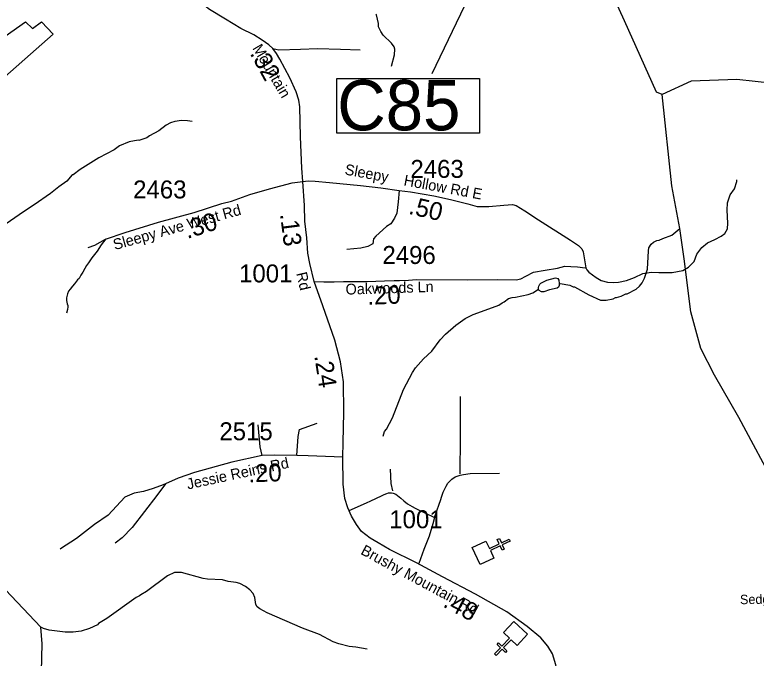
# Model space of a CAD drawing. Extents: x 1248224 to 1454986, y 825081 to 985870.
# Drawn here: x 1365485 to 1370650, y 868789 to 873272 of the extents above; entities that cross this region are included whole.
import ezdxf

# ---------------------------------------------------------------- set-up
doc = ezdxf.new("R2010")
doc.units = 0
for name, color, linetype in [('Exist Boundary Political City Limit New', 7, 'Continuous'), ('Exist Cultural Church CELL', 7, 'Continuous'), ('Exist Hydrographic Creek Single Shore', 7, 'Continuous'), ('Exist Hydrographic Misc Water Feature', 7, 'Continuous'), ('Exist Road Non-System Type 51', 7, 'Continuous'), ('Exist Road Primary US Structure Culvert Number Label', 7, 'Continuous'), ('Exist Road Secondary Mileage Hundredths English Label', 7, 'Continuous'), ('Exist Road Secondary Type 51 Attributed', 7, 'Continuous'), ('Exist Road Secondary Type 51 Label', 7, 'Continuous'), ('Exist Road Secondary Type 51 Number Label', 7, 'Continuous'), ('Map Preparation Boundary City Limit Buffer Line', 7, 'Continuous')]:
    doc.layers.add(name, color=color, linetype=linetype)

msp = doc.modelspace()

# ---------------------------------------------------------------- linework, layer by layer
at = {"layer": 'Exist Boundary Political City Limit New'}
msp.add_lwpolyline([(1365374.6, 873096.2), (1365558.9, 873223.7), (1365608.7, 873176.6), (1365670, 873224.1), (1365752.1, 873136.4), (1365293.3, 872735.2)], dxfattribs=at)
at = {"layer": 'Exist Cultural Church CELL'}
for points in [[(1368766.9, 869604.9), (1368791.3, 869553.5), (1368860.1, 869586.1), (1368846.4, 869615), (1368860.9, 869621.8), (1368874.6, 869592.9), (1368928.9, 869618.7), (1368935.8, 869604.2), (1368881.4, 869578.4), (1368895.1, 869549.5), (1368880.7, 869542.7), (1368867, 869571.6), (1368798.2, 869539), (1368822.8, 869486.9), (1368726.6, 869441.3), (1368670.7, 869559.3)], [(1368984.1, 868878.4), (1368942.7, 868917.5), (1368890.3, 868862.3), (1368913.5, 868840.3), (1368902.5, 868828.7), (1368879.3, 868850.8), (1368837.9, 868807.1), (1368826.2, 868818.2), (1368867.7, 868861.8), (1368844.5, 868883.8), (1368855.5, 868895.4), (1368878.7, 868873.4), (1368931.1, 868928.6), (1368889.4, 868968.4), (1368962.7, 869045.5), (1369057.4, 868955.6)]]:
    msp.add_lwpolyline(points, close=True, dxfattribs=at)
at = {"layer": 'Exist Hydrographic Creek Single Shore'}
msp.add_lwpolyline([(1369995.5, 872715.8), (1369954.5, 872733.1), (1369731.5, 873230), (1369644.5, 873425.4)], dxfattribs=at)
at = {"layer": 'Exist Hydrographic Misc Water Feature'}
for points in [[(1368109.2, 872912.9), (1368130.9, 872992.5), (1368131.8, 873032.5), (1368128.2, 873048.6), (1368108.8, 873075), (1368052, 873130.3), (1368034.5, 873154.7), (1368019.3, 873187), (1368017.6, 873203.1), (1368019.8, 873211), (1368005.1, 873271.4), (1368000.8, 873275.3)], [(1372533.5, 872494.1), (1371790.5, 872433.5), (1371362.5, 872694.9), (1371131.5, 872798), (1370897.5, 872779.8), (1370514.5, 872820.3), (1370197.5, 872810.2), (1369995.5, 872715.8)], [(1370195.5, 871201.7), (1370148.7, 871571.8), (1370118.2, 871782.4), (1370062.2, 872079.5), (1369995.5, 872715.8)], [(1366720.6, 872528.8), (1366688.7, 872533.5), (1366646.7, 872534.4), (1366600.6, 872527.4), (1366570.4, 872518.2), (1366538.1, 872502.9), (1366489.2, 872464), (1366422.3, 872427.6), (1366404.1, 872413.9), (1366349.7, 872397.2), (1366345, 872399.3), (1366281.1, 872387.9), (1366214.8, 872358.1), (1366176.3, 872331.2), (1366071, 872275.6), (1365939.2, 872194.6), (1365892.4, 872157.6), (1365884.3, 872155.9), (1365847.3, 872112.7), (1365790.4, 872074), (1365733.4, 872027.3), (1365619.6, 871948), (1365544.6, 871899.7), (1365424.7, 871814.4)], [(1369277.3, 871398.6), (1369283.7, 871400.2), (1369351.4, 871388.6), (1369375.2, 871376.1), (1369383.2, 871375.9), (1369483.9, 871321.5), (1369565, 871283.7), (1369605, 871282.8), (1369653.3, 871293.6), (1369669.5, 871301.3), (1369677.5, 871301.1), (1369709.7, 871312.4), (1369742.1, 871327.7), (1369750.1, 871327.5), (1369814.8, 871360), (1369837.3, 871381.5), (1369855.8, 871405.1), (1369872.5, 871436.7), (1369893.9, 871500.1), (1369898.8, 871628.1), (1369903.2, 871648), (1369917.7, 871673.6), (1369934, 871687.2), (1369958.3, 871698.7), (1369974.4, 871702.3), (1369998.6, 871713.8), (1370063.1, 871736.3), (1370118.2, 871782.4)], [(1369132.3, 871359.4), (1369134.1, 871370.9), (1369136.6, 871380.9), (1369143.9, 871393.9), (1369149.7, 871401.2), (1369192.2, 871422.2), (1369252.5, 871438.8), (1369268.4, 871434.5), (1369275.5, 871422.7), (1369277.3, 871398.6)], [(1369277.3, 871398.6), (1369277.8, 871386.9), (1369273.6, 871373.1), (1369262.9, 871366.6), (1369210.7, 871355.8), (1369170.3, 871340.7), (1369154.3, 871341.1), (1369138.5, 871351.5), (1369132.3, 871359.4)], [(1368838.1, 871241.6), (1368856.3, 871247.9), (1368880.7, 871265.3), (1368894.8, 871271), (1368925.3, 871294.4), (1368949.5, 871301.7), (1368973.5, 871303.3), (1369061.9, 871323.2), (1369094.2, 871334.4), (1369132.3, 871359.4)], [(1365477.5, 868250.1), (1365632.4, 868480.1), (1365668.5, 868597.5), (1365674.5, 868889.5), (1365665.7, 869004.6), (1365253.5, 869439.7), (1365040.4, 869627.8), (1364895.5, 869863.7), (1364921.4, 870280.2), (1365032.4, 870379.8), (1365031.4, 870727.7), (1365067.4, 870855.1), (1365062.5, 870986.5), (1364936.5, 871317.3)], [(1368050.9, 870336.4), (1368061.5, 870368.8), (1368073.8, 870384.4), (1368115.6, 870463.4), (1368192.1, 870661.6), (1368254.9, 870780.1), (1368275.6, 870811.6), (1368333, 870874.2), (1368390.3, 870928.9), (1368448.1, 871007.5), (1368484.9, 871046.6), (1368556.4, 871108.9), (1368621.5, 871155.3), (1368678.1, 871183.9), (1368838.1, 871241.6)], [(1371252.6, 868833.3), (1371244.9, 868996.4), (1371231, 869058.1), (1370877.5, 869631.9), (1370801.6, 869958.5), (1370529.6, 870466.2), (1370360.5, 870761.8), (1370264.5, 870947.5), (1370195.5, 871201.7)], [(1367940.7, 868850.9), (1367861.6, 868865.1), (1367813.8, 868870.3), (1367742.1, 868887.9), (1367702.4, 868902.9), (1367607.6, 868953.1), (1367488.6, 868998), (1367242.9, 869105.8), (1367191.5, 869133), (1367173.9, 869147.5), (1367164.3, 869163.7), (1367157.3, 869211.9), (1367145.9, 869240.1), (1367122.5, 869264.7), (1367091.1, 869289.4), (1367051.5, 869310.3), (1367027.7, 869316.9), (1366971.8, 869324.3), (1366932, 869335.2), (1366828.1, 869339.6), (1366796.2, 869344.5), (1366645.2, 869386.1), (1366597.1, 869385.2), (1366548.6, 869362.3), (1366402.1, 869253.8), (1366361.6, 869230.9), (1366353.4, 869223), (1366329.1, 869211.6), (1366125.7, 869064.5), (1366068.9, 869029.8), (1366060.7, 869022), (1366004.1, 868995.4), (1365947.7, 868976.7), (1365891.5, 868970), (1365835.4, 868969.4), (1365723.8, 868984.1), (1365684, 868994.9), (1365665.7, 869004.6)]]:
    msp.add_lwpolyline(points, dxfattribs=at)
at = {"layer": 'Exist Road Non-System Type 51'}
for points in [[(1367283.6, 873036.4), (1367324.4, 873028.8), (1367475.2, 873032.9), (1367593.7, 873036), (1367754.9, 873031.9), (1367890, 873028.8)], [(1369873.6, 871472.7), (1369920, 871477.5), (1369971.1, 871475.6), (1370064.1, 871475.6), (1370138.9, 871490.2), (1370179, 871514), (1370217.3, 871552.3), (1370235.6, 871603.4), (1370272, 871650.8), (1370310.3, 871681.9), (1370361.4, 871705.6), (1370405.2, 871729.3), (1370432.5, 871747.6), (1370450.8, 871780.4), (1370452.6, 871820.6), (1370448.9, 871910), (1370450.8, 871962.9), (1370469, 872017.7), (1370498.1, 872058.6), (1370516.3, 872111.5), (1370516.3, 872121.1)], [(1368161.5, 872048.1), (1368154.6, 871967.6), (1368145.5, 871889.1), (1368130.9, 871854.4), (1368105.4, 871816.1), (1368074.4, 871797.8), (1367999.6, 871730.3), (1367983.2, 871710.2), (1367979.6, 871675.6)], [(1366117.8, 871710.4), (1366086.9, 871669), (1366058, 871625.6), (1366021.1, 871578.3), (1365998.3, 871542.7), (1365984, 871525), (1365973.6, 871505.2), (1365959, 871479.5), (1365944.6, 871457.7), (1365932.1, 871434), (1365921.9, 871424.2), (1365901.3, 871396.6), (1365887, 871380.8), (1365870.6, 871359.2), (1365858.3, 871345.4), (1365851.9, 871327.5), (1365847.6, 871309.6), (1365844.7, 871298.7), (1365844.6, 871290.7), (1365844.4, 871280.7), (1365846.1, 871268.7), (1365849.9, 871258.6), (1365853.7, 871246.5), (1365853.5, 871236.5), (1365851.1, 871218.5), (1365844.6, 871192.7)], [(1367979.6, 871675.6), (1367944.9, 871657.3), (1367895.7, 871646.4), (1367797.2, 871637.2)], [(1368640.5, 871425.3), (1368845.4, 871427.9), (1368976.7, 871424.2), (1369011.3, 871431.5), (1369044.2, 871449.8), (1369098.9, 871479), (1369179.1, 871491.7), (1369264.8, 871506.3), (1369315.9, 871520.9), (1369357.8, 871517.3), (1369405.3, 871515.5), (1369457.8, 871509.2)], [(1368587.2, 870073.7), (1368589.2, 870328), (1368589.2, 870611.6)], [(1367208.3, 870200.1), (1367194.3, 870262.2), (1367179.3, 870415.5)], [(1367449.6, 870202.1), (1367458.6, 870334.3), (1367467.6, 870382.4), (1367590.7, 870427.5)], [(1368118.1, 869954.4), (1368106.4, 870005.2), (1368102.5, 870105)], [(1366736, 870082.1), (1366623.7, 870042.8), (1366533.6, 870003.7), (1366518.5, 869997.7)], [(1368407.9, 869769.6), (1368441.8, 869861), (1368450.3, 869886.8), (1368460.9, 869918.6), (1368469.5, 869946.5), (1368490.4, 869988.1), (1368502.8, 870007.8), (1368519.1, 870025.5), (1368529.4, 870037.3), (1368551.7, 870052.9), (1368588, 870064.1), (1368610.1, 870069.7), (1368658.2, 870074.7), (1368862.4, 870078.7)], [(1366518.5, 869997.7), (1366449.5, 869970.7), (1366380.4, 869949.6), (1366317.3, 869937.6), (1366251.2, 869910.5), (1366134.1, 869784.3), (1366041, 869721.2), (1365914.9, 869622), (1365803.7, 869549.9), (1365801.8, 869549)], [(1366533.6, 870003.7), (1366473.5, 869922.6), (1366389.4, 869811.4), (1366302.3, 869700.2), (1366233.2, 869628), (1366184.6, 869590.6)], [(1367814.5, 869817.5), (1367935.7, 869871.1), (1367966, 869884.5), (1368038.7, 869919.1), (1368058.9, 869928.7), (1368077.1, 869936.3), (1368087.2, 869940.1), (1368097.2, 869941.9), (1368109.2, 869941.7), (1368121.2, 869939.4), (1368139, 869931.1), (1368174.5, 869904.3), (1368196.1, 869885.9), (1368221.7, 869865.4), (1368253.3, 869844.7), (1368273.1, 869834.3), (1368407.9, 869769.6)], [(1368407.9, 869769.6), (1368397, 869725.8), (1368371.3, 869640.2), (1368333.4, 869546.9), (1368299.4, 869447.6)]]:
    msp.add_lwpolyline(points, dxfattribs=at)
at = {"layer": 'Exist Road Primary US Structure Culvert Number Label'}
msp.add_line((1368895.9, 873918.4), (1368389.4, 872860.6), dxfattribs=at)
msp.add_lwpolyline([(1367727.8, 872827.1), (1368723.2, 872827.1), (1368723.2, 872447.2), (1367727.8, 872447.2)], close=True, dxfattribs=at)
at = {"layer": 'Exist Road Secondary Type 51 Attributed'}
for points in [[(1367490.9, 872109.4), (1367485.3, 872203.4), (1367475.3, 872422), (1367469.6, 872631.4), (1367463.9, 872677), (1367445.4, 872735.4), (1367401.7, 872832.7), (1367330.6, 872962.3), (1367307.8, 873002.2), (1367283.6, 873036.4), (1367255.1, 873062), (1367208.2, 873094.8), (1367149.8, 873131.8), (1367060.1, 873177.4), (1366952, 873241.5), (1366840.9, 873309.9), (1366779.7, 873355.5), (1366669.2, 873443.7)], [(1365996.3, 871650), (1366042.3, 871666.9), (1366115.7, 871708.6), (1366252.8, 871755.1), (1366485.4, 871826.2), (1366735.1, 871894.8), (1366926, 871956), (1366994.6, 871973.2), (1367121.9, 872019.7), (1367258.9, 872058.9), (1367418.1, 872100.6), (1367490.9, 872109.4)], [(1367490.9, 872109.4), (1367528.7, 872115.5), (1367577.6, 872113), (1367676.8, 872103.2), (1367893.4, 872082.4), (1368034.2, 872065.2), (1368161.5, 872048.1), (1368241.1, 872038.3), (1368404.5, 872011.5), (1368520.8, 871985.7), (1368642, 871953.9), (1368706.9, 871936.7), (1368786.4, 871935.5), (1368892.9, 871945.3), (1368952.4, 871949), (1368978.1, 871944.1), (1369039.3, 871906.1), (1369133.5, 871843.6), (1369357.5, 871701.5), (1369413.3, 871665.2), (1369435.4, 871641.9), (1369443.9, 871619.9), (1369456.2, 871551.3), (1369462.3, 871509.6), (1369469.6, 871494.9), (1369483.1, 871477.8), (1369534.5, 871442.3), (1369569.6, 871420.9), (1369614.9, 871408.7), (1369652.9, 871406.2), (1369690.8, 871409.9), (1369747.1, 871419.7), (1369803.4, 871441.7), (1369859.7, 871469.9), (1369873.6, 871472.7)], [(1367570.7, 871413), (1367539.1, 871539.9), (1367526.9, 871611), (1367519.5, 871718.8), (1367504.9, 871833.9), (1367502.4, 871944.2), (1367490.9, 872109.4)], [(1367570.7, 871413), (1367636.7, 871411.7), (1367708.8, 871412.3), (1367774.8, 871412.9), (1367826.9, 871413.9), (1367874.9, 871412.9), (1367939, 871413.6), (1368001, 871416.4), (1368061.1, 871417.2), (1368127.2, 871419.9), (1368165.2, 871421.1), (1368227.3, 871423.9), (1368283.4, 871426.7), (1368640.5, 871425.3)], [(1367771, 870190.1), (1367771.8, 870292.7), (1367776.7, 870500.1), (1367775, 870713.5), (1367753.7, 870853), (1367713.6, 871004.8), (1367631.6, 871244.4), (1367570.7, 871413)], [(1367771, 870190.1), (1367528.1, 870198.5), (1367449.6, 870202.1), (1367292, 870203.4), (1367208.3, 870200.1), (1366996.8, 870154.2), (1366736, 870082.1)], [(1369291.1, 868411), (1369287.8, 868520.4), (1369278, 868613.9), (1369253.4, 868741.9), (1369232, 868819), (1369199.3, 868871.6), (1369150.1, 868930.6), (1369054.9, 869009.4), (1368913.9, 869112.8), (1368694.8, 869235.1), (1368465.2, 869356.5), (1368283.2, 869453.3), (1368095.6, 869546.1), (1368016.9, 869592), (1367959.5, 869624.8), (1367900.5, 869672.4), (1367866, 869720), (1367831.6, 869777.5), (1367805.4, 869836.5), (1367784, 869902.2), (1367772.6, 870002.3), (1367771, 870190.1)]]:
    msp.add_lwpolyline(points, dxfattribs=at)
at = {"layer": 'Map Preparation Boundary City Limit Buffer Line'}
msp.add_lwpolyline([(1365374.6, 873096.2), (1365558.9, 873223.7), (1365608.7, 873176.6), (1365670, 873224.1), (1365752.1, 873136.4), (1365293.3, 872735.2)], dxfattribs=at)

# ---------------------------------------------------------------- texts
at = {"layer": 'Exist Road Primary US Structure Culvert Number Label'}
msp.add_text('C85', height=350, dxfattribs=at).set_placement((1367731.1, 872467))
at = {"layer": 'Exist Road Secondary Mileage Hundredths English Label'}
for s, rotation, p in [('.32', 298.7674, (1367119.7, 873003.3)), ('.50', 346.8089, (1368222.5, 871886.4)), ('.30', 17.7844, (1366686, 871709.6)), ('.13', 277.2692, (1367332.1, 871883.2)), ('.20', 2.3392, (1367943, 871250.8)), ('.24', 278.6888, (1367570.9, 870895.8)), ('.20', 2.2477, (1367114, 870013.3)), ('.48', 332.1217, (1368461.5, 869150.8))]:
    msp.add_text(s, height=125, rotation=rotation, dxfattribs=at).set_placement(p)
at = {"layer": 'Exist Road Secondary Type 51 Label'}
for s, height, rotation, p in [('Mountain', 75, 300.4939, (1367137.9, 873039.9)), ('Sleepy    Hollow Rd E', 75, 349.5481, (1367779.6, 872159.9)), ('Sleepy Ave West Rd', 75, 15.6511, (1366181.7, 871632.4)), (' Rd', 75, 283.3049, (1367438.3, 871497.3)), ('Oakwoods Ln', 75, 1.7909, (1367790.5, 871321.8)), ('Jessie Reins Rd', 75, 12.1318, (1366690.8, 869964)), ('Brushy Mountain Rd', 75, 331.6893, (1367889, 869517.2)), ('Sedgefield ', 65.617, 1.0347, (1370537.9, 869164.8))]:
    msp.add_text(s, height=height, rotation=rotation, dxfattribs=at).set_placement(p)
at = {"layer": 'Exist Road Secondary Type 51 Number Label'}
for s, p in [('2463', (1368241, 872135.8)), ('2463', (1366309.2, 871992.6)), ('2496', (1368045.8, 871535.8)), ('1001', (1367047.2, 871407.4)), ('2515', (1366909.9, 870307.8)), ('1001', (1368093.5, 869694.3))]:
    msp.add_text(s, height=125, dxfattribs=at).set_placement(p)

doc.saveas('drawing.dxf')
